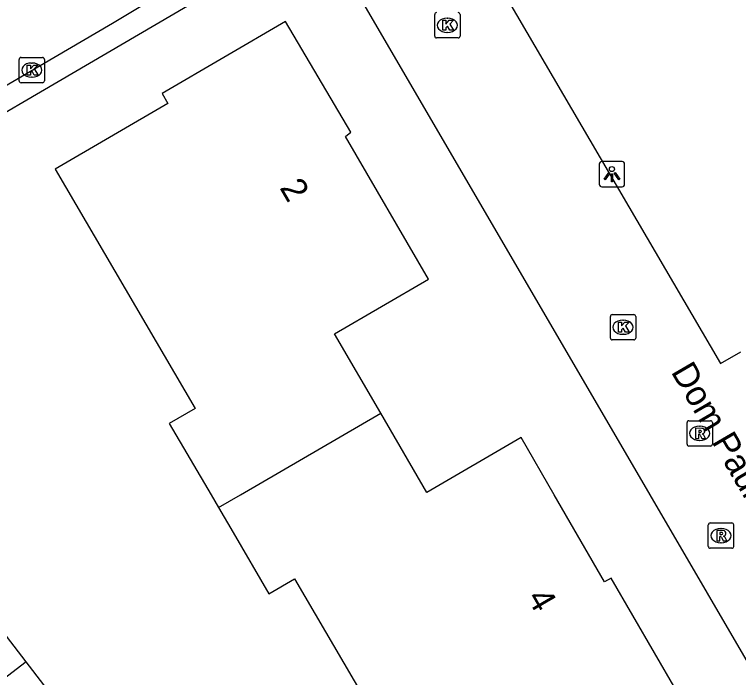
# Model space of a CAD drawing. Extents: x 159353 to 160616, y 385893 to 387321.
# Drawn here: x 160394.87 to 160423.48, y 386492.78 to 386518.98 of the extents above; entities that cross this region are included whole.
import ezdxf

# ---------------------------------------------------------------- set-up
doc = ezdxf.new("R2010")
doc.units = 0
for name, color, linetype in [('IMGEO_Groenvoorziening', 7, 'Continuous'), ('IMGEO_Kolk', 7, 'Continuous'), ('IMGEO_Lichtpunt', 7, 'Continuous'), ('IMGEO_Openbare_ruimte_label', 7, 'Continuous'), ('IMGEO_Pand', 7, 'Continuous'), ('IMGEO_Pand_nummerreeks', 7, 'Continuous'), ('IMGEO_Rijbaan_lokaal_open', 7, 'Continuous'), ('IMGEO_Rioolput', 7, 'Continuous'), ('IMGEO_Voetpad_open', 7, 'Continuous')]:
    doc.layers.add(name, color=color, linetype=linetype)

msp = doc.modelspace()

# ---------------------------------------------------------------- linework, layer by layer
at = {"layer": 'IMGEO_Groenvoorziening'}
for points in [[(160395.324, 386493.404), (160390.258, 386500), (160383.562, 386508.719)], [(160395.324, 386493.404), (160390.204, 386489.472)], [(160478.865, 386484.493), (160425.927, 386453.553), (160395.324, 386493.404)]]:
    msp.add_lwpolyline(points, dxfattribs=at)
at = {"layer": 'IMGEO_Kolk'}
for p, q in [((160411.475, 386518.129), (160411.475, 386518.981)), ((160411.963, 386518.835), (160411.988, 386518.835)), ((160412.476, 386518.981), (160412.476, 386518.129)), ((160411.986, 386518.275), (160411.961, 386518.275)), ((160412.402, 386518.055), (160411.55, 386518.055)), ((160395.052, 386516.355), (160395.052, 386517.207)), ((160395.127, 386517.281), (160395.979, 386517.281)), ((160395.54, 386517.061), (160395.565, 386517.061)), ((160396.053, 386517.207), (160396.053, 386516.355)), ((160395.563, 386516.501), (160395.538, 386516.501)), ((160395.979, 386516.281), (160395.127, 386516.281)), ((160418.419, 386506.195), (160418.419, 386507.047)), ((160418.494, 386507.121), (160419.346, 386507.121)), ((160419.42, 386507.047), (160419.42, 386506.195)), ((160418.907, 386506.901), (160418.932, 386506.901)), ((160418.93, 386506.341), (160418.905, 386506.341)), ((160419.346, 386506.121), (160418.494, 386506.121))]:
    msp.add_line(p, q, dxfattribs=at)
for points in [[(160411.475, 386518.129), (160411.475, 386518.981)], [(160411.796, 386518.755), (160411.919, 386518.755), (160411.919, 386518.604), (160412.049, 386518.755), (160412.213, 386518.755), (160412.067, 386518.604), (160412.22, 386518.355), (160412.068, 386518.355), (160411.983, 386518.519), (160411.919, 386518.452), (160411.919, 386518.355), (160411.796, 386518.355), (160411.796, 386518.755)], [(160412.476, 386518.981), (160412.476, 386518.129)], [(160412.402, 386518.055), (160411.55, 386518.055)], [(160395.052, 386516.355), (160395.052, 386517.207)], [(160395.127, 386517.281), (160395.979, 386517.281)], [(160396.053, 386517.207), (160396.053, 386516.355)], [(160395.373, 386516.981), (160395.496, 386516.981), (160395.496, 386516.83), (160395.626, 386516.981), (160395.79, 386516.981), (160395.644, 386516.83), (160395.797, 386516.581), (160395.645, 386516.581), (160395.56, 386516.745), (160395.496, 386516.678), (160395.496, 386516.581), (160395.373, 386516.581), (160395.373, 386516.981)], [(160395.979, 386516.281), (160395.127, 386516.281)], [(160418.419, 386506.195), (160418.419, 386507.047)], [(160418.494, 386507.121), (160419.346, 386507.121)], [(160419.42, 386507.047), (160419.42, 386506.195)], [(160418.74, 386506.821), (160418.863, 386506.821), (160418.863, 386506.67), (160418.993, 386506.821), (160419.157, 386506.821), (160419.011, 386506.67), (160419.164, 386506.421), (160419.012, 386506.421), (160418.927, 386506.585), (160418.863, 386506.518), (160418.863, 386506.421), (160418.74, 386506.421), (160418.74, 386506.821)], [(160419.346, 386506.121), (160418.494, 386506.121)]]:
    msp.add_lwpolyline(points, dxfattribs=at)
for centre, start, end in [((160411.552, 386518.979), 91.552, 178.448), ((160411.552, 386518.979), 91.552, 178.448), ((160412.4, 386518.979), 1.552, 88.448), ((160412.4, 386518.979), 1.552, 88.448), ((160411.552, 386518.131), 181.552, 268.448), ((160411.552, 386518.131), 181.552, 268.448), ((160412.4, 386518.131), 271.552, 358.448), ((160412.4, 386518.131), 271.552, 358.448), ((160395.129, 386517.205), 91.552, 178.448), ((160395.129, 386517.205), 91.552, 178.448), ((160395.977, 386517.205), 1.552, 88.448), ((160395.977, 386517.205), 1.552, 88.448), ((160395.129, 386516.357), 181.552, 268.448), ((160395.129, 386516.357), 181.552, 268.448), ((160395.977, 386516.357), 271.552, 358.448), ((160395.977, 386516.357), 271.552, 358.448), ((160418.496, 386507.045), 91.552, 178.448), ((160418.496, 386507.045), 91.552, 178.448), ((160419.344, 386507.045), 1.552, 88.448), ((160419.344, 386507.045), 1.552, 88.448), ((160418.496, 386506.197), 181.552, 268.448), ((160418.496, 386506.197), 181.552, 268.448), ((160419.344, 386506.197), 271.552, 358.448), ((160419.344, 386506.197), 271.552, 358.448)]:
    msp.add_arc(centre, 0.0765, start, end, dxfattribs=at)
for centre, major_axis, ratio, start_param, end_param in [((160411.962, 386518.555), (-0.387, 0.002), 0.722429, 4.712389, 7.853982), ((160411.987, 386518.555), (-0.39, 0.002), 0.717154, 1.570796, 4.712389), ((160395.539, 386516.781), (-0.387, 0.002), 0.722429, 4.712389, 7.853982), ((160395.564, 386516.781), (-0.39, 0.002), 0.717154, 1.570796, 4.712389), ((160418.906, 386506.621), (-0.387, 0.002), 0.722429, 4.712389, 7.853982), ((160418.931, 386506.621), (-0.39, 0.002), 0.717154, 1.570796, 4.712389)]:
    msp.add_ellipse(centre, major_axis=major_axis, ratio=ratio, start_param=start_param, end_param=end_param, dxfattribs=at)
at = {"layer": 'IMGEO_Lichtpunt'}
for p, q in [((160417.981, 386513.073), (160417.981, 386512.266)), ((160417.981, 386513.073), (160417.981, 386512.266)), ((160418.883, 386513.168), (160418.075, 386513.168)), ((160418.883, 386513.168), (160418.075, 386513.168)), ((160418.977, 386512.266), (160418.977, 386513.073)), ((160418.977, 386512.266), (160418.977, 386513.073)), ((160418.075, 386512.172), (160418.883, 386512.172)), ((160418.075, 386512.172), (160418.883, 386512.172))]:
    msp.add_line(p, q, dxfattribs=at)
for points in [[(160418.355, 386512.737), (160418.394, 386512.709), (160418.206, 386512.447), (160418.168, 386512.474), (160418.355, 386512.737)], [(160418.567, 386512.709), (160418.605, 386512.736), (160418.792, 386512.474), (160418.753, 386512.446), (160418.567, 386512.709)], [(160418.457, 386512.689), (160418.504, 386512.689), (160418.504, 386512.367), (160418.457, 386512.367), (160418.457, 386512.689)]]:
    msp.add_lwpolyline(points, dxfattribs=at)
msp.add_circle((160418.48, 386512.871), 0.0994, dxfattribs=at)
for centre, start, end in [((160418.075, 386513.073), 90, 180), ((160418.075, 386513.073), 90, 180), ((160418.883, 386513.073), 0, 90), ((160418.883, 386513.073), 0, 90), ((160418.075, 386512.266), 180, 270), ((160418.075, 386512.266), 180, 270), ((160418.883, 386512.266), 270, 0), ((160418.883, 386512.266), 270, 360)]:
    msp.add_arc(centre, 0.0946, start, end, dxfattribs=at)
at = {"layer": 'IMGEO_Pand'}
for points in [[(160409.346, 386503.229), (160407.521, 386506.362), (160411.236, 386508.525), (160407.947, 386514.153), (160408.167, 386514.33), (160405.575, 386518.705), (160400.699, 386515.853), (160400.926, 386515.464), (160396.48, 386512.865), (160402.005, 386503.414), (160400.986, 386502.819), (160402.635, 386500), (160402.932, 386499.492)], [(160402.932, 386499.492), (160403.804, 386500), (160409.346, 386503.229)], [(160402.932, 386499.492), (160403.51, 386498.503), (160404.922, 386496.087), (160405.94, 386496.682), (160411.47, 386487.223), (160415.914, 386489.821), (160416.14, 386489.432), (160416.699, 386489.759), (160421.015, 386492.282), (160418.447, 386496.704), (160418.18, 386496.565), (160416.194, 386500), (160414.886, 386502.261), (160411.17, 386500.096), (160409.346, 386503.229)]]:
    msp.add_lwpolyline(points, dxfattribs=at)
at = {"layer": 'IMGEO_Rijbaan_lokaal_open'}
for points in [[(160387.612, 386512.136), (160398.735, 386518.642), (160405.743, 386522.844)], [(160406.923, 386522.395), (160419.978, 386500), (160424.508, 386492.229), (160426.319, 386493.234), (160431.097, 386484.987), (160456.754, 386500), (160459.951, 386501.871), (160458.975, 386503.558)], [(160413.256, 386521.457), (160422.775, 386505.182), (160423.571, 386505.645)]]:
    msp.add_lwpolyline(points, dxfattribs=at)
at = {"layer": 'IMGEO_Rioolput'}
for p, q in [((160421.448, 386502.001), (160421.448, 386502.853)), ((160421.523, 386502.927), (160422.375, 386502.927)), ((160422.449, 386502.853), (160422.449, 386502.001)), ((160421.936, 386502.707), (160421.961, 386502.707)), ((160421.959, 386502.147), (160421.934, 386502.147)), ((160422.375, 386501.927), (160421.523, 386501.927)), ((160422.289, 386497.96), (160422.289, 386498.812)), ((160422.364, 386498.886), (160423.216, 386498.886)), ((160423.29, 386498.812), (160423.29, 386497.96)), ((160422.777, 386498.666), (160422.802, 386498.666)), ((160423.216, 386497.886), (160422.364, 386497.886)), ((160422.8, 386498.106), (160422.775, 386498.106))]:
    msp.add_line(p, q, dxfattribs=at)
for points in [[(160421.448, 386502.001), (160421.448, 386502.853)], [(160421.523, 386502.927), (160422.375, 386502.927)], [(160422.449, 386502.853), (160422.449, 386502.001)], [(160422.037, 386502.625), (160421.785, 386502.627), (160421.785, 386502.227)], [(160421.963, 386502.546), (160421.909, 386502.546), (160421.909, 386502.465)], [(160421.909, 386502.465), (160421.961, 386502.465)], [(160421.785, 386502.227), (160421.909, 386502.227), (160421.909, 386502.389), (160421.92, 386502.389)], [(160421.967, 386502.36), (160422.038, 386502.227), (160422.178, 386502.227), (160422.113, 386502.353)], [(160422.375, 386501.927), (160421.523, 386501.927)], [(160422.289, 386497.96), (160422.289, 386498.812)], [(160422.364, 386498.886), (160423.216, 386498.886)], [(160423.29, 386498.812), (160423.29, 386497.96)], [(160422.878, 386498.584), (160422.626, 386498.586), (160422.626, 386498.186)], [(160422.804, 386498.505), (160422.75, 386498.505), (160422.75, 386498.424)], [(160422.75, 386498.424), (160422.802, 386498.424)], [(160422.626, 386498.186), (160422.75, 386498.186), (160422.75, 386498.348), (160422.761, 386498.348)], [(160422.808, 386498.319), (160422.879, 386498.186), (160423.019, 386498.186), (160422.954, 386498.312)], [(160423.216, 386497.886), (160422.364, 386497.886)]]:
    msp.add_lwpolyline(points, dxfattribs=at)
for centre, radius, start, end in [((160421.525, 386502.851), 0.0765, 91.552, 178.448), ((160421.525, 386502.851), 0.0765, 91.552, 178.448), ((160422.373, 386502.851), 0.0765, 1.552, 88.448), ((160422.373, 386502.851), 0.0765, 1.552, 88.448), ((160421.945, 386502.654), 0.19, 274.7715, 282.9687), ((160421.969, 386502.45), 0.0964, 77.0061, 93.1865), ((160421.983, 386502.507), 0.0378, 276.6634, 79.6772), ((160422.036, 386502.515), 0.109, 350.3612, 89.416), ((160422.034, 386502.515), 0.112, 277.5842, 350.9817), ((160421.919, 386502.336), 0.0533, 26.0293, 88.6989), ((160422.018, 386502.3), 0.108, 29.5134, 73.7905), ((160421.525, 386502.003), 0.0765, 181.552, 268.448), ((160421.525, 386502.003), 0.0765, 181.552, 268.448), ((160422.373, 386502.003), 0.0765, 271.552, 358.448), ((160422.373, 386502.003), 0.0765, 271.552, 358.448), ((160422.366, 386498.81), 0.0765, 91.552, 178.448), ((160422.366, 386498.81), 0.0765, 91.552, 178.448), ((160423.214, 386498.81), 0.0765, 1.552, 88.448), ((160423.214, 386498.81), 0.0765, 1.552, 88.448), ((160422.786, 386498.613), 0.19, 274.7715, 282.9687), ((160422.81, 386498.409), 0.0964, 77.0061, 93.1865), ((160422.824, 386498.466), 0.0378, 276.6634, 79.6772), ((160422.877, 386498.474), 0.109, 350.3612, 89.416), ((160422.875, 386498.474), 0.112, 277.5842, 350.9817), ((160422.76, 386498.295), 0.0533, 26.0293, 88.6989), ((160422.859, 386498.259), 0.108, 29.5134, 73.7905), ((160422.366, 386497.962), 0.0765, 181.552, 268.448), ((160422.366, 386497.962), 0.0765, 181.552, 268.448), ((160423.214, 386497.962), 0.0765, 271.552, 358.448), ((160423.214, 386497.962), 0.0765, 271.552, 358.448)]:
    msp.add_arc(centre, radius, start, end, dxfattribs=at)
for centre, major_axis, ratio, start_param, end_param in [((160421.935, 386502.427), (-0.387, 0.002), 0.722429, 4.712389, 7.853982), ((160421.96, 386502.427), (-0.39, 0.002), 0.717154, 1.570796, 4.712389), ((160422.776, 386498.386), (-0.387, 0.002), 0.722429, 4.712389, 7.853982), ((160422.801, 386498.386), (-0.39, 0.002), 0.717154, 1.570796, 4.712389)]:
    msp.add_ellipse(centre, major_axis=major_axis, ratio=ratio, start_param=start_param, end_param=end_param, dxfattribs=at)
at = {"layer": 'IMGEO_Voetpad_open'}
msp.add_lwpolyline([(160383.562, 386508.719), (160406.276, 386522.016)], dxfattribs=at)

# ---------------------------------------------------------------- texts
at = {"layer": 'IMGEO_Openbare_ruimte_label'}
msp.add_text('Dom Paul Bellotweg', height=1, rotation=300.2564, dxfattribs=at).set_placement((160420.793, 386504.862))
at = {"layer": 'IMGEO_Pand_nummerreeks'}
for s, rotation, p in [('2', 300.302, (160405.326, 386512.136)), ('4', 300.1451, (160415.1, 386495.935))]:
    msp.add_text(s, height=1, rotation=rotation, dxfattribs=at).set_placement(p)

doc.saveas('drawing.dxf')
